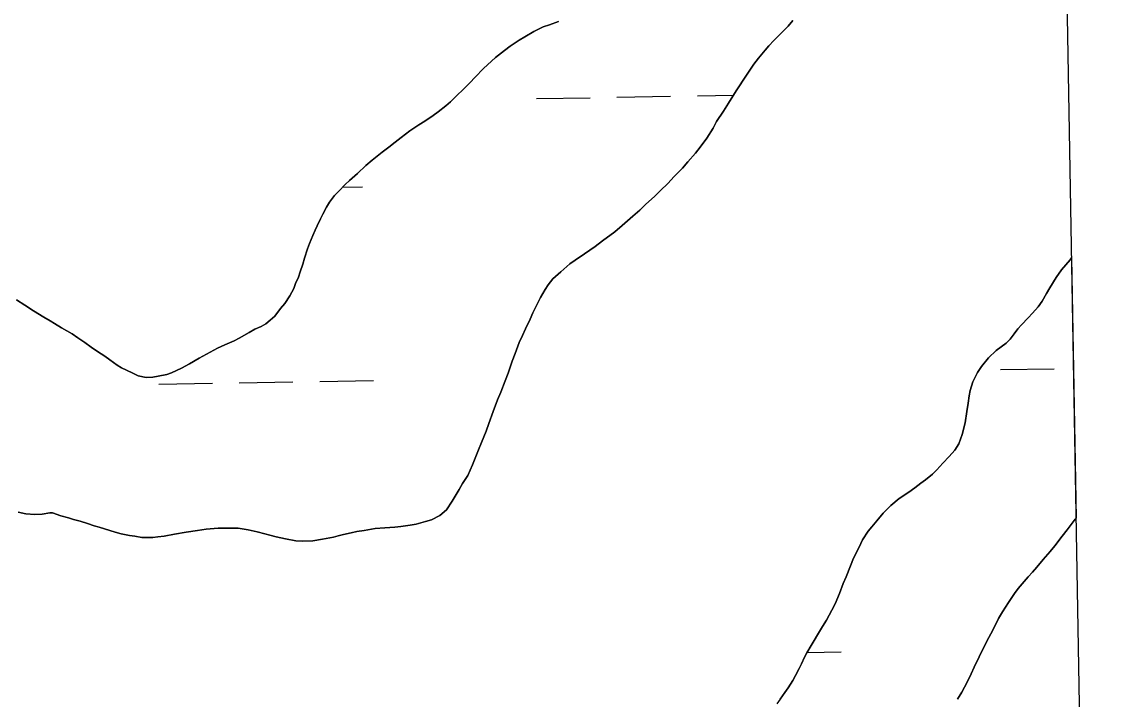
# Model space of a CAD drawing. Extents: x 3887375 to 3925618, y 296674 to 322633.
# Drawn here: x 3922767 to 3923418, y 309228 to 309631 of the extents above; entities that cross this region are included whole.
import ezdxf

# ---------------------------------------------------------------- set-up
doc = ezdxf.new("R2010")
doc.units = 0
for name, color, linetype in [('V-GRID-FRAM', 7, 'Continuous'), ('V-TOPO-SHOR', 7, 'Continuous'), ('V-WETL-SWMP', 7, 'Continuous')]:
    doc.layers.add(name, color=color, linetype=linetype)

msp = doc.modelspace()

# ---------------------------------------------------------------- linework, layer by layer
at = {"layer": 'V-GRID-FRAM'}
msp.add_lwpolyline([(3891343.33, 320285.84), (3923192.81, 320832.52), (3923512.79, 302652.88), (3891647.44, 302105.93), (3891343.33, 320285.84)], dxfattribs=at)
at = {"layer": 'V-TOPO-SHOR'}
for points in [[(3923086.6, 309631.53), (3923081.24, 309629.55), (3923077.56, 309628.33), (3923072.04, 309625.59)], [(3923192.62, 309590.26), (3923198.77, 309599.59), (3923203.06, 309606.16), (3923205.98, 309609.83), (3923209.82, 309614.42), (3923212.12, 309617.02), (3923215.04, 309620.23), (3923219.49, 309624.66), (3923223.48, 309628.78), (3923226.4, 309632.14)], [(3923072.04, 309625.59), (3923066.68, 309622.38), (3923063.15, 309620.4), (3923057.94, 309616.89), (3923054.41, 309614.29), (3923049.04, 309610.17), (3923041.99, 309603.6), (3923037.08, 309598.41), (3923033.85, 309595.05), (3923029.4, 309590.62), (3923026.49, 309587.87), (3923022.35, 309583.74), (3923019.43, 309581.3), (3923014.98, 309577.79), (3923011.92, 309575.65), (3923007.01, 309572.29), (3923003.48, 309570), (3922998.12, 309566.49), (3922992.9, 309562.52), (3922989.22, 309559.77), (3922985.54, 309556.72), (3922981.55, 309553.67), (3922975.57, 309548.93), (3922971.89, 309545.73), (3922966.83, 309541.14), (3922962.07, 309536.87), (3922959.46, 309534.42), (3922955.63, 309530.6), (3922953.17, 309528.01), (3922950.1, 309523.88), (3922948.26, 309520.97), (3922946.1, 309516.84), (3922944.87, 309514.09), (3922942.87, 309509.96), (3922941.64, 309507.21), (3922940.26, 309504.15), (3922938.26, 309499.41), (3922937.03, 309496.19), (3922935.18, 309490.68), (3922934.25, 309487.01), (3922932.56, 309482.42), (3922931.63, 309479.36), (3922929.94, 309475.54), (3922928.86, 309472.63), (3922926.56, 309468.2), (3922923.48, 309463.61), (3922921.02, 309460.55), (3922917.49, 309456.12), (3922914.73, 309453.67), (3922912.12, 309451.54), (3922909.37, 309450.01), (3922905.69, 309448.34), (3922902.31, 309446.35), (3922896.34, 309443), (3922893.27, 309441.47), (3922887.75, 309439.04), (3922883.46, 309437.06), (3922876.72, 309433.4), (3922872.42, 309430.96), (3922866.75, 309427.6), (3922862, 309425.01), (3922856.02, 309422.26), (3922853.11, 309421.35), (3922848.06, 309420.29), (3922844.84, 309419.68), (3922840.86, 309419.54), (3922836.12, 309420.62), (3922832.44, 309422.31), (3922826.17, 309425.24), (3922823.57, 309426.93), (3922819.14, 309430.15), (3922816.23, 309432.15), (3922811.8, 309435.07), (3922807.98, 309437.68), (3922804.31, 309440.44), (3922800.18, 309443.21), (3922796.67, 309445.51), (3922790.4, 309449.05), (3922786.27, 309451.66), (3922783.67, 309453.19), (3922779.84, 309455.5), (3922773.73, 309459.19), (3922768.53, 309462.57), (3922763.48, 309465.79)], [(3922785.1, 309338.82), (3922790, 309337.12), (3922794.59, 309335.89), (3922797.5, 309334.96), (3922801.48, 309333.88), (3922805.91, 309332.49), (3922809.89, 309331.26), (3922812.8, 309330.34), (3922819.23, 309328.48), (3922822.44, 309327.41), (3922825.96, 309326.48), (3922830.86, 309325.4), (3922834.07, 309324.93), (3922838.2, 309324.31), (3922844.79, 309324.14), (3922847.85, 309324.6), (3922851.52, 309325.05), (3922857.81, 309326.26), (3922864.7, 309327.47), (3922871.44, 309328.37), (3922876.65, 309329.13), (3922883.84, 309329.88), (3922888.44, 309329.86), (3922895.78, 309329.7), (3922901.75, 309328.77), (3922906.96, 309327.53), (3922911.55, 309326.45), (3922914.61, 309325.52), (3922918.43, 309324.6), (3922923.94, 309323.51), (3922930.06, 309322.27), (3922933.89, 309321.96), (3922940.17, 309322.25), (3922945.99, 309323.31), (3922952.43, 309324.52), (3922955.33, 309325.28), (3922958.55, 309326.04), (3922963.15, 309327.1), (3922966.37, 309327.71), (3922970.81, 309328.46), (3922977.39, 309329.67), (3922983.21, 309329.97), (3922989.19, 309330.41), (3922992.71, 309330.71), (3922998.22, 309331.62), (3923001.9, 309332.22), (3923007.41, 309333.74), (3923010.94, 309334.8), (3923016, 309337.24), (3923019.98, 309340.76), (3923023.36, 309345.8), (3923027.51, 309352.84), (3923029.51, 309356.35), (3923032.58, 309361.25), (3923035.35, 309367.52), (3923039.04, 309376.39), (3923040.74, 309380.83), (3923043.51, 309387.56), (3923045.05, 309392.15), (3923047.67, 309399.34), (3923050.29, 309406.22), (3923052.29, 309410.81), (3923054.91, 309417.54), (3923056.6, 309422.13), (3923059.06, 309429.17), (3923060.76, 309433.91), (3923063.22, 309440.34), (3923065.22, 309444.62), (3923067.07, 309448.6), (3923069.84, 309454.26), (3923071.38, 309458.09), (3923074.14, 309463.59), (3923075.99, 309467.26), (3923078.76, 309472), (3923080.6, 309474.75), (3923083.36, 309478.27), (3923087.97, 309482.55), (3923093.33, 309487.28), (3923096.55, 309489.42), (3923102.07, 309493.23), (3923108.51, 309497.66), (3923112.96, 309501.02), (3923120.17, 309506.21), (3923124.62, 309510.03), (3923130.91, 309515.68), (3923135.05, 309519.19), (3923138.73, 309522.7), (3923143.95, 309527.44), (3923147.17, 309530.65), (3923152.08, 309535.38), (3923155.46, 309539.05), (3923160.52, 309544.25), (3923163.74, 309547.91), (3923168.35, 309553.11), (3923171.11, 309556.78), (3923175.1, 309562.13), (3923178.79, 309568.09), (3923180.95, 309572.07), (3923185.09, 309578.18), (3923188.01, 309582.92), (3923192.62, 309590.26)], [(3923392.44, 309490.72), (3923391.6, 309489.7), (3923386.54, 309483.58), (3923383.31, 309479.15), (3923379.62, 309473.03), (3923377.62, 309469.52), (3923375.01, 309464.93), (3923372.55, 309461.72), (3923369.18, 309457.9), (3923366.57, 309454.99), (3923362.73, 309450.87), (3923360.58, 309448.58), (3923358.28, 309445.52), (3923355.82, 309442.46), (3923353.52, 309440.02), (3923347.54, 309435.59), (3923343.09, 309431.16), (3923338.79, 309426.11), (3923336.49, 309422.6), (3923333.57, 309416.94), (3923332.03, 309411.74), (3923331.56, 309408.68), (3923330.94, 309404.24), (3923330.16, 309399.34), (3923329.08, 309392.45), (3923327.38, 309385.57), (3923325.22, 309380.06), (3923322.91, 309376.24), (3923319.54, 309372.57), (3923315.7, 309368.44), (3923312.17, 309364.62), (3923309.56, 309362.03), (3923305.42, 309358.51), (3923302.66, 309356.53), (3923299.13, 309353.78), (3923295.45, 309351.18), (3923289.78, 309347.37), (3923284.87, 309343.25), (3923280.27, 309338.66), (3923276.43, 309334.23), (3923273.36, 309330.56), (3923271.36, 309327.97), (3923267.98, 309322.77), (3923265.83, 309318.48), (3923262.6, 309311.91), (3923260.76, 309307.32), (3923258.14, 309300.89), (3923256.45, 309296.91), (3923254.13, 309290.8), (3923251.52, 309284.68), (3923249.52, 309280.85), (3923246.44, 309275.04), (3923244.14, 309271.22), (3923241.07, 309266.17), (3923239.07, 309262.96), (3923237.23, 309259.9), (3923234.77, 309255.62), (3923233.38, 309252.87), (3923231.54, 309249.04), (3923230.15, 309246.29), (3923227.85, 309242.01), (3923226.31, 309239.1), (3923223.54, 309234.67), (3923221.55, 309231.92), (3923218.78, 309227.94), (3923216.79, 309225.19)], [(3922764.59, 309339.32), (3922769.18, 309338.39), (3922774.54, 309337.92), (3922778.82, 309338.07), (3922783.42, 309338.82), (3922785.1, 309338.82)], [(3923324.58, 309227.87), (3923327.2, 309232), (3923328.73, 309235.05), (3923330.27, 309237.96), (3923332.58, 309243.01), (3923334.42, 309246.98), (3923337.35, 309253.1), (3923339.65, 309257.69), (3923343.19, 309264.57), (3923345.5, 309269.01), (3923348.88, 309275.89), (3923351.34, 309280.02), (3923354.87, 309285.52), (3923358.56, 309290.88), (3923360.71, 309293.78), (3923364.24, 309298.06), (3923366.7, 309300.81), (3923369.3, 309303.56), (3923371.76, 309306.47), (3923375.6, 309311.2), (3923379.74, 309315.94), (3923382.5, 309319.3), (3923386.96, 309324.96), (3923389.87, 309328.78), (3923394.63, 309335.05), (3923395.17, 309335.76)]]:
    msp.add_lwpolyline(points, dxfattribs=at)
at = {"layer": 'V-WETL-SWMP'}
for p, q in [((3923073.45, 309585.66), (3923105.45, 309586.21)), ((3923121.44, 309586.48), (3923153.44, 309587.03)), ((3923169.44, 309587.3), (3923190.99, 309587.67)), ((3922957.96, 309532.92), (3922969.74, 309533.13)), ((3923386.54, 309483.58), (3923391.6, 309489.7)), ((3923391.6, 309489.7), (3923392.44, 309490.72)), ((3923392.44, 309490.72), (3923395.17, 309335.76)), ((3923383.31, 309479.15), (3923386.54, 309483.58)), ((3923379.62, 309473.03), (3923383.31, 309479.15)), ((3923375.01, 309464.93), (3923377.62, 309469.52)), ((3923377.62, 309469.52), (3923379.62, 309473.03)), ((3923372.55, 309461.72), (3923375.01, 309464.93)), ((3923366.57, 309454.99), (3923369.18, 309457.9)), ((3923369.18, 309457.9), (3923372.55, 309461.72)), ((3923360.58, 309448.58), (3923362.73, 309450.87)), ((3923362.73, 309450.87), (3923366.57, 309454.99)), ((3923353.52, 309440.02), (3923355.82, 309442.46)), ((3923355.82, 309442.46), (3923358.28, 309445.52)), ((3923358.28, 309445.52), (3923360.58, 309448.58)), ((3923347.54, 309435.59), (3923353.52, 309440.02)), ((3923338.79, 309426.12), (3923343.09, 309431.16)), ((3923343.09, 309431.16), (3923347.54, 309435.59)), ((3923336.49, 309422.6), (3923338.79, 309426.12)), ((3923350.17, 309424.21), (3923382.17, 309424.76)), ((3922896.33, 309416.42), (3922928.32, 309416.97)), ((3922944.32, 309417.24), (3922976.32, 309417.79)), ((3923332.02, 309411.74), (3923333.57, 309416.94)), ((3923333.57, 309416.94), (3923336.49, 309422.6)), ((3922848.34, 309415.59), (3922880.33, 309416.14)), ((3923331.56, 309408.68), (3923332.02, 309411.74)), ((3923330.16, 309399.34), (3923330.94, 309404.24)), ((3923330.94, 309404.24), (3923331.56, 309408.68)), ((3923329.07, 309392.45), (3923330.16, 309399.34)), ((3923327.38, 309385.57), (3923329.07, 309392.45)), ((3923325.22, 309380.06), (3923327.38, 309385.57)), ((3923322.91, 309376.24), (3923325.22, 309380.06)), ((3923315.7, 309368.44), (3923319.54, 309372.57)), ((3923319.54, 309372.57), (3923322.91, 309376.24)), ((3923309.56, 309362.03), (3923312.17, 309364.62)), ((3923312.17, 309364.62), (3923315.7, 309368.44)), ((3923302.66, 309356.53), (3923305.42, 309358.51)), ((3923305.42, 309358.51), (3923309.56, 309362.03)), ((3923295.45, 309351.18), (3923299.13, 309353.78)), ((3923299.13, 309353.78), (3923302.66, 309356.53)), ((3923284.87, 309343.25), (3923289.78, 309347.37)), ((3923289.78, 309347.37), (3923295.45, 309351.18)), ((3923276.43, 309334.23), (3923280.27, 309338.66)), ((3923280.27, 309338.66), (3923284.87, 309343.25)), ((3923273.36, 309330.56), (3923276.43, 309334.23)), ((3923394.63, 309335.05), (3923389.87, 309328.78)), ((3923395.17, 309335.76), (3923394.63, 309335.05)), ((3923267.98, 309322.77), (3923271.36, 309327.97)), ((3923271.36, 309327.97), (3923273.36, 309330.56)), ((3923389.87, 309328.78), (3923386.96, 309324.96)), ((3923265.83, 309318.48), (3923267.98, 309322.77)), ((3923382.5, 309319.3), (3923379.74, 309315.94)), ((3923386.96, 309324.96), (3923382.5, 309319.3)), ((3923262.6, 309311.91), (3923265.83, 309318.48)), ((3923379.74, 309315.94), (3923375.6, 309311.2)), ((3923258.14, 309300.89), (3923260.75, 309307.32)), ((3923260.75, 309307.32), (3923262.6, 309311.91)), ((3923371.76, 309306.47), (3923369.3, 309303.56)), ((3923375.6, 309311.2), (3923371.76, 309306.47)), ((3923256.45, 309296.91), (3923258.14, 309300.89)), ((3923366.69, 309300.81), (3923364.24, 309298.06)), ((3923369.3, 309303.56), (3923366.69, 309300.81)), ((3923254.14, 309290.8), (3923256.45, 309296.91)), ((3923360.71, 309293.78), (3923358.56, 309290.88)), ((3923364.24, 309298.06), (3923360.71, 309293.78)), ((3923251.52, 309284.68), (3923254.14, 309290.8)), ((3923358.56, 309290.88), (3923354.87, 309285.53)), ((3923246.45, 309275.04), (3923249.52, 309280.85)), ((3923249.52, 309280.85), (3923251.52, 309284.68)), ((3923351.34, 309280.02), (3923348.88, 309275.89)), ((3923354.87, 309285.53), (3923351.34, 309280.02)), ((3923244.14, 309271.22), (3923246.45, 309275.04)), ((3923348.88, 309275.89), (3923345.5, 309269.01)), ((3923241.07, 309266.17), (3923244.14, 309271.22)), ((3923345.5, 309269.01), (3923343.19, 309264.57)), ((3923237.23, 309259.9), (3923239.07, 309262.96)), ((3923239.07, 309262.96), (3923241.07, 309266.17)), ((3923343.19, 309264.57), (3923339.65, 309257.69)), ((3923233.38, 309252.87), (3923234.77, 309255.62)), ((3923234.77, 309255.62), (3923237.23, 309259.9)), ((3923234.81, 309255.7), (3923255.13, 309256.05)), ((3923339.65, 309257.69), (3923337.35, 309253.1)), ((3923230.15, 309246.29), (3923231.54, 309249.04)), ((3923231.54, 309249.04), (3923233.38, 309252.87)), ((3923337.35, 309253.1), (3923334.42, 309246.98)), ((3923226.31, 309239.1), (3923227.85, 309242.01)), ((3923227.85, 309242.01), (3923230.15, 309246.29)), ((3923332.58, 309243.01), (3923330.27, 309237.96)), ((3923334.42, 309246.98), (3923332.58, 309243.01)), ((3923221.55, 309231.92), (3923223.54, 309234.67)), ((3923223.54, 309234.67), (3923226.31, 309239.1)), ((3923328.73, 309235.05), (3923327.2, 309232)), ((3923330.27, 309237.96), (3923328.73, 309235.05)), ((3923218.78, 309227.94), (3923221.55, 309231.92)), ((3923327.2, 309232), (3923324.58, 309227.87))]:
    msp.add_line(p, q, dxfattribs=at)
for points in [[(3922816.23, 309432.15), (3922819.14, 309430.15), (3922823.57, 309426.93), (3922826.17, 309425.24), (3922832.44, 309422.31), (3922836.12, 309420.62), (3922840.86, 309419.54), (3922844.84, 309419.68), (3922848.06, 309420.29), (3922853.11, 309421.35), (3922856.02, 309422.26), (3922862, 309425.01), (3922866.75, 309427.6), (3922872.42, 309430.95), (3922876.72, 309433.4), (3922883.46, 309437.05), (3922887.75, 309439.04), (3922893.27, 309441.47), (3922896.34, 309443), (3922902.31, 309446.35), (3922905.69, 309448.34), (3922909.37, 309450.01), (3922912.12, 309451.54), (3922914.73, 309453.68), (3922917.49, 309456.12), (3922921.02, 309460.55), (3922923.48, 309463.61), (3922926.55, 309468.2), (3922928.86, 309472.63), (3922929.94, 309475.54), (3922931.63, 309479.36), (3922932.56, 309482.42), (3922934.25, 309487.01), (3922935.18, 309490.68), (3922937.03, 309496.19), (3922938.26, 309499.41), (3922940.26, 309504.15), (3922941.64, 309507.21), (3922942.87, 309509.96), (3922944.87, 309514.09), (3922946.1, 309516.84), (3922948.26, 309520.97), (3922950.1, 309523.88), (3922953.17, 309528.01), (3922955.63, 309530.6), (3922959.46, 309534.42), (3922962.07, 309536.87), (3922966.83, 309541.14), (3922971.89, 309545.73), (3922975.57, 309548.93), (3922981.55, 309553.67), (3922985.54, 309556.72), (3922989.22, 309559.78), (3922992.9, 309562.52), (3922998.12, 309566.49), (3923003.48, 309570), (3923007.01, 309572.29), (3923011.92, 309575.65), (3923014.98, 309577.79), (3923019.43, 309581.3), (3923022.35, 309583.74), (3923026.49, 309587.87), (3923029.4, 309590.62), (3923033.85, 309595.05), (3923037.08, 309598.41), (3923041.99, 309603.6), (3923049.04, 309610.17), (3923054.41, 309614.29), (3923057.94, 309616.89), (3923063.15, 309620.4), (3923066.68, 309622.38), (3923072.04, 309625.59), (3923077.56, 309628.33), (3923081.24, 309629.55), (3923086.6, 309631.53)], [(3923226.4, 309632.14), (3923223.48, 309628.78), (3923219.49, 309624.66), (3923215.04, 309620.22), (3923212.12, 309617.02), (3923209.82, 309614.42), (3923205.98, 309609.83), (3923203.07, 309606.16), (3923198.77, 309599.59), (3923192.62, 309590.26), (3923188.01, 309582.92), (3923185.09, 309578.18), (3923180.94, 309572.07), (3923178.79, 309568.09), (3923175.1, 309562.13), (3923171.11, 309556.78), (3923168.35, 309553.11), (3923163.74, 309547.91), (3923160.52, 309544.25), (3923155.46, 309539.05), (3923152.08, 309535.38), (3923147.17, 309530.65), (3923143.95, 309527.44), (3923138.73, 309522.7), (3923135.05, 309519.19), (3923130.91, 309515.68), (3923124.62, 309510.03), (3923120.17, 309506.21), (3923112.96, 309501.02), (3923108.51, 309497.66), (3923102.07, 309493.23), (3923096.55, 309489.42), (3923093.33, 309487.28), (3923087.96, 309482.55), (3923083.36, 309478.27), (3923080.6, 309474.75), (3923078.75, 309472), (3923075.99, 309467.26), (3923074.14, 309463.59)], [(3922763.48, 309465.79), (3922768.53, 309462.57), (3922773.73, 309459.19), (3922779.85, 309455.5), (3922783.67, 309453.2), (3922786.27, 309451.66), (3922790.4, 309449.05), (3922796.67, 309445.51), (3922800.18, 309443.21), (3922804.31, 309440.44), (3922807.98, 309437.68), (3922811.8, 309435.07), (3922816.23, 309432.15)], [(3923074.14, 309463.59), (3923071.38, 309458.08), (3923069.84, 309454.26), (3923067.07, 309448.6), (3923065.22, 309444.62), (3923063.22, 309440.34), (3923060.76, 309433.91), (3923059.06, 309429.17), (3923056.6, 309422.13), (3923054.91, 309417.54), (3923052.29, 309410.81), (3923050.29, 309406.22), (3923047.67, 309399.34), (3923045.05, 309392.15), (3923043.51, 309387.56), (3923040.74, 309380.83), (3923039.04, 309376.39), (3923035.35, 309367.52), (3923032.58, 309361.25), (3923029.51, 309356.35), (3923027.51, 309352.84), (3923023.36, 309345.8), (3923019.98, 309340.76), (3923015.99, 309337.24), (3923010.94, 309334.81), (3923007.41, 309333.74), (3923001.9, 309332.22), (3922998.22, 309331.62), (3922992.71, 309330.71), (3922989.18, 309330.41), (3922983.21, 309329.97), (3922977.39, 309329.67), (3922970.81, 309328.46), (3922966.37, 309327.71), (3922963.15, 309327.1), (3922958.55, 309326.04), (3922955.33, 309325.28), (3922952.43, 309324.52), (3922945.99, 309323.31), (3922940.17, 309322.25), (3922933.89, 309321.96), (3922930.06, 309322.27), (3922923.94, 309323.51), (3922918.43, 309324.6), (3922914.61, 309325.52), (3922911.55, 309326.45), (3922906.96, 309327.53), (3922901.75, 309328.77), (3922895.78, 309329.7), (3922888.44, 309329.87), (3922883.84, 309329.88), (3922876.64, 309329.13), (3922871.44, 309328.37), (3922864.7, 309327.47), (3922857.81, 309326.26), (3922851.52, 309325.05), (3922847.85, 309324.6), (3922844.79, 309324.14), (3922838.2, 309324.31), (3922834.07, 309324.93), (3922830.86, 309325.4), (3922825.96, 309326.48), (3922822.44, 309327.41), (3922819.23, 309328.48), (3922812.8, 309330.34), (3922809.89, 309331.26), (3922805.91, 309332.49), (3922801.48, 309333.88), (3922797.5, 309334.96), (3922794.59, 309335.89), (3922790, 309337.12), (3922785.1, 309338.82)], [(3922785.1, 309338.82), (3922783.42, 309338.82), (3922778.83, 309338.07), (3922774.54, 309337.92), (3922769.18, 309338.39), (3922764.59, 309339.32)]]:
    msp.add_lwpolyline(points, dxfattribs=at)

doc.saveas('drawing.dxf')
